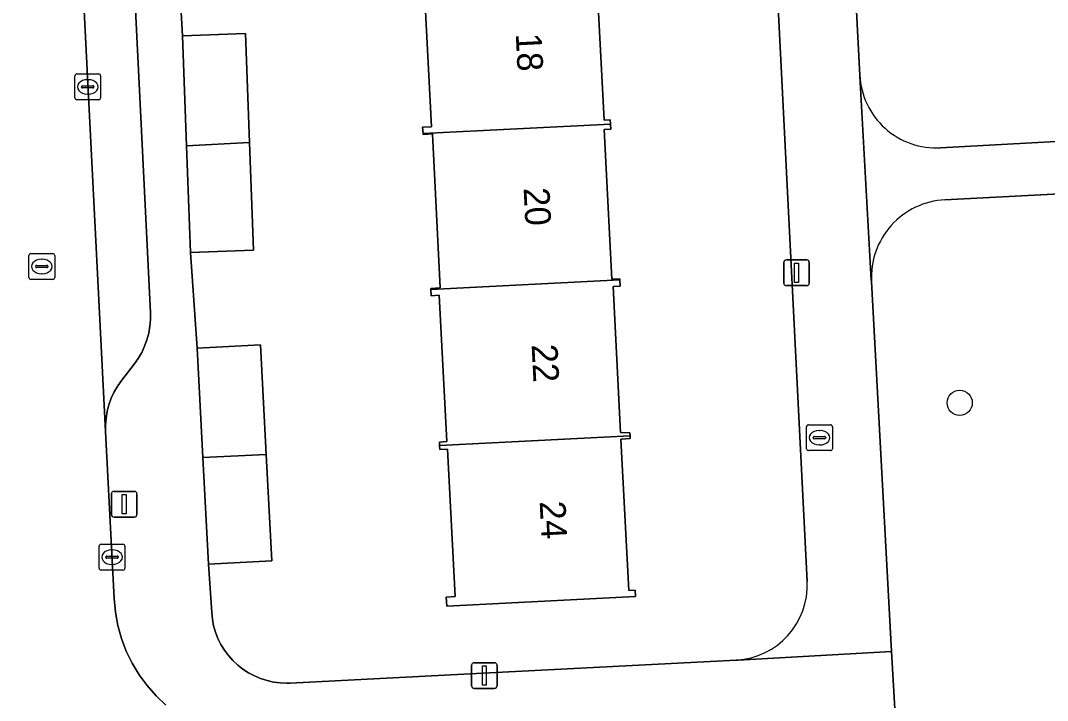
# Model space of a CAD drawing. Extents: x 161084 to 161928, y 385354 to 386522.
# Drawn here: x 161527.89 to 161567.76, y 385662.33 to 385688.73 of the extents above; entities that cross this region are included whole.
import ezdxf

# ---------------------------------------------------------------- set-up
doc = ezdxf.new("R2010")
doc.units = 0
for name, color, linetype in [('IMGEO_Boom', 7, 'Continuous'), ('IMGEO_Erf', 7, 'Continuous'), ('IMGEO_Groenvoorziening', 7, 'Continuous'), ('IMGEO_Kolk', 7, 'Continuous'), ('IMGEO_Lichtmast', 7, 'Continuous'), ('IMGEO_Pand', 7, 'Continuous'), ('IMGEO_Pand_nummerreeks', 7, 'Continuous'), ('IMGEO_Parkeervlak_open', 7, 'Continuous'), ('IMGEO_Rijbaan_lokaal_open', 7, 'Continuous'), ('IMGEO_Rioolput', 7, 'Continuous'), ('IMGEO_Voetpad_open', 7, 'Continuous')]:
    doc.layers.add(name, color=color, linetype=linetype)

msp = doc.modelspace()

# ---------------------------------------------------------------- linework, layer by layer
at = {"layer": 'IMGEO_Boom'}
msp.add_circle((161564.349, 385673.885), 0.489, dxfattribs=at)
at = {"layer": 'IMGEO_Erf'}
for points in [[(161558.433, 385666.948), (161555.128, 385732.29), (161554.429, 385743.445)], [(161557.526, 385743.229), (161560.471, 385686.601)], [(161533.968, 385691.799), (161534.168, 385688.131), (161536.615, 385688.224), (161536.776, 385683.991), (161536.935, 385679.816), (161534.488, 385679.723), (161534.749, 385676.007), (161537.206, 385676.134), (161537.425, 385671.885), (161537.639, 385667.749), (161535.183, 385667.622), (161535.306, 385665.741), (161535.333, 385665.483), (161535.382, 385665.228), (161535.454, 385664.979), (161535.548, 385664.737), (161535.663, 385664.504), (161535.799, 385664.283), (161535.954, 385664.074), (161536.127, 385663.881), (161536.316, 385663.703), (161536.521, 385663.543), (161536.739, 385663.402), (161536.968, 385663.282), (161537.208, 385663.182), (161537.455, 385663.104), (161537.709, 385663.048), (161537.966, 385663.015), (161538.226, 385663.005), (161538.349, 385663.009), (161546.088, 385663.408), (161555.676, 385663.903)], [(161550.253, 385690.528), (161550.545, 385684.853), (161550.784, 385684.866), (161550.792, 385684.707), (161550.802, 385684.514), (161550.542, 385684.501), (161550.841, 385678.685), (161551.151, 385678.702), (161551.154, 385678.655), (161551.167, 385678.414), (161550.891, 385678.4), (161551.182, 385672.737), (161551.546, 385672.722), (161551.552, 385672.605), (161551.558, 385672.498), (161551.199, 385672.479), (161551.501, 385666.605), (161551.752, 385666.618), (161551.765, 385666.369), (161544.431, 385665.992), (161544.413, 385666.344), (161544.76, 385666.362), (161544.465, 385672.089), (161544.166, 385672.074), (161544.158, 385672.228), (161544.151, 385672.365), (161544.436, 385672.38), (161544.144, 385678.059), (161543.827, 385678.042), (161543.814, 385678.281), (161543.812, 385678.326), (161544.183, 385678.346), (161543.876, 385684.328)], [(161543.876, 385684.328), (161543.513, 385684.308), (161543.512, 385684.335), (161543.498, 385684.589), (161543.841, 385684.606), (161543.546, 385690.342)], [(161563.603, 385683.786), (161577.326, 385684.534)]]:
    msp.add_lwpolyline(points, dxfattribs=at)
for centre, radius, start, end in [((161563.442, 385686.756), 2.975, 182.9913, 273.1112), ((161555.518, 385666.816), 2.918, 273.0998, 2.5837)]:
    msp.add_arc(centre, radius, start, end, dxfattribs=at)
at = {"layer": 'IMGEO_Groenvoorziening'}
for points in [[(161574.152, 385666.247), (161574.03, 385667.491), (161578.14, 385667.677), (161577.425, 385682.484), (161563.779, 385681.769)], [(161560.923, 385678.595), (161561.708, 385664.233), (161561.842, 385661.79), (161562.745, 385645.284)]]:
    msp.add_lwpolyline(points, dxfattribs=at)
msp.add_arc((161563.936, 385678.756), 3.017, 92.9815, 183.0561, dxfattribs=at)
at = {"layer": 'IMGEO_Kolk'}
for p, q in [((161529.993, 385685.725), (161529.993, 385686.577)), ((161530.068, 385686.651), (161530.92, 385686.651)), ((161530.481, 385686.431), (161530.506, 385686.431)), ((161530.994, 385686.577), (161530.994, 385685.725)), ((161530.252, 385686.145), (161530.252, 385686.157)), ((161530.69, 385686.108), (161530.292, 385686.108)), ((161530.295, 385686.194), (161530.693, 385686.194)), ((161530.736, 385686.157), (161530.736, 385686.145)), ((161530.92, 385685.651), (161530.068, 385685.651)), ((161530.504, 385685.871), (161530.479, 385685.871)), ((161558.404, 385672.106), (161558.404, 385672.958)), ((161558.479, 385673.032), (161559.331, 385673.032)), ((161558.892, 385672.812), (161558.917, 385672.812)), ((161559.405, 385672.958), (161559.405, 385672.106)), ((161558.663, 385672.526), (161558.663, 385672.538)), ((161559.101, 385672.489), (161558.703, 385672.489)), ((161558.706, 385672.575), (161559.104, 385672.575)), ((161559.147, 385672.538), (161559.147, 385672.526)), ((161559.331, 385672.032), (161558.479, 385672.032)), ((161558.915, 385672.252), (161558.89, 385672.252)), ((161530.936, 385667.47), (161530.936, 385668.322)), ((161531.011, 385668.396), (161531.863, 385668.396)), ((161531.424, 385668.176), (161531.449, 385668.176)), ((161531.937, 385668.322), (161531.937, 385667.47)), ((161531.195, 385667.89), (161531.195, 385667.902)), ((161531.633, 385667.853), (161531.235, 385667.853)), ((161531.238, 385667.939), (161531.636, 385667.939)), ((161531.679, 385667.902), (161531.679, 385667.89)), ((161531.863, 385667.396), (161531.011, 385667.396)), ((161531.447, 385667.616), (161531.422, 385667.616))]:
    msp.add_line(p, q, dxfattribs=at)
for points in [[(161529.993, 385685.725), (161529.993, 385686.577)], [(161530.068, 385686.651), (161530.92, 385686.651)], [(161530.994, 385686.577), (161530.994, 385685.725)], [(161530.92, 385685.651), (161530.068, 385685.651)], [(161558.404, 385672.106), (161558.404, 385672.958)], [(161558.479, 385673.032), (161559.331, 385673.032)], [(161559.405, 385672.958), (161559.405, 385672.106)], [(161559.331, 385672.032), (161558.479, 385672.032)], [(161530.936, 385667.47), (161530.936, 385668.322)], [(161531.011, 385668.396), (161531.863, 385668.396)], [(161531.937, 385668.322), (161531.937, 385667.47)], [(161531.863, 385667.396), (161531.011, 385667.396)]]:
    msp.add_lwpolyline(points, dxfattribs=at)
for centre, radius, start, end in [((161530.07, 385686.575), 0.0765, 91.552, 178.448), ((161530.07, 385686.575), 0.0765, 91.552, 178.448), ((161530.918, 385686.575), 0.0765, 1.552, 88.448), ((161530.918, 385686.575), 0.0765, 1.552, 88.448), ((161530.292, 385686.154), 0.0403, 85.8775, 175.7526), ((161530.289, 385686.144), 0.0366, 178.938, 274.7102), ((161530.693, 385686.151), 0.043, 264.8664, 352.4533), ((161530.697, 385686.156), 0.0386, 1.7309, 96.639), ((161530.07, 385685.727), 0.0765, 181.552, 268.448), ((161530.07, 385685.727), 0.0765, 181.552, 268.448), ((161530.918, 385685.727), 0.0765, 271.552, 358.448), ((161530.918, 385685.727), 0.0765, 271.552, 358.448), ((161558.481, 385672.956), 0.0765, 91.552, 178.448), ((161558.481, 385672.956), 0.0765, 91.552, 178.448), ((161559.329, 385672.956), 0.0765, 1.552, 88.448), ((161559.329, 385672.956), 0.0765, 1.552, 88.448), ((161558.703, 385672.535), 0.0403, 85.8775, 175.7526), ((161558.7, 385672.525), 0.0366, 178.938, 274.7102), ((161559.104, 385672.532), 0.043, 264.8664, 352.4533), ((161559.108, 385672.537), 0.0386, 1.7309, 96.639), ((161558.481, 385672.108), 0.0765, 181.552, 268.448), ((161558.481, 385672.108), 0.0765, 181.552, 268.448), ((161559.329, 385672.108), 0.0765, 271.552, 358.448), ((161559.329, 385672.108), 0.0765, 271.552, 358.448), ((161531.013, 385668.32), 0.0765, 91.552, 178.448), ((161531.013, 385668.32), 0.0765, 91.552, 178.448), ((161531.861, 385668.32), 0.0765, 1.552, 88.448), ((161531.861, 385668.32), 0.0765, 1.552, 88.448), ((161531.235, 385667.899), 0.0403, 85.8775, 175.7526), ((161531.232, 385667.889), 0.0366, 178.938, 274.7102), ((161531.636, 385667.896), 0.043, 264.8664, 352.4533), ((161531.64, 385667.901), 0.0386, 1.7309, 96.639), ((161531.013, 385667.472), 0.0765, 181.552, 268.448), ((161531.013, 385667.472), 0.0765, 181.552, 268.448), ((161531.861, 385667.472), 0.0765, 271.552, 358.448), ((161531.861, 385667.472), 0.0765, 271.552, 358.448)]:
    msp.add_arc(centre, radius, start, end, dxfattribs=at)
for centre, major_axis, ratio, start_param, end_param in [((161530.48, 385686.151), (-0.387, 0.002), 0.722429, 4.712389, 7.853982), ((161530.505, 385686.151), (-0.39, 0.002), 0.717154, 1.570796, 4.712389), ((161558.891, 385672.532), (-0.387, 0.002), 0.722429, 4.712389, 7.853982), ((161558.916, 385672.532), (-0.39, 0.002), 0.717154, 1.570796, 4.712389), ((161531.423, 385667.896), (-0.387, 0.002), 0.722429, 4.712389, 7.853982), ((161531.448, 385667.896), (-0.39, 0.002), 0.717154, 1.570796, 4.712389)]:
    msp.add_ellipse(centre, major_axis=major_axis, ratio=ratio, start_param=start_param, end_param=end_param, dxfattribs=at)
at = {"layer": 'IMGEO_Lichtmast'}
for p, q in [((161557.519, 385678.537), (161557.519, 385679.337)), ((161557.519, 385679.337), (161557.519, 385678.537)), ((161557.619, 385679.437), (161558.409, 385679.437)), ((161558.409, 385679.437), (161557.619, 385679.437)), ((161558.509, 385679.337), (161558.509, 385678.537)), ((161558.509, 385678.537), (161558.509, 385679.337)), ((161558.409, 385678.437), (161557.619, 385678.437)), ((161557.619, 385678.437), (161558.409, 385678.437)), ((161531.514, 385670.45), (161532.304, 385670.45)), ((161532.304, 385670.45), (161531.514, 385670.45)), ((161531.414, 385669.55), (161531.414, 385670.35)), ((161531.414, 385670.35), (161531.414, 385669.55)), ((161532.404, 385670.35), (161532.404, 385669.55)), ((161532.404, 385669.55), (161532.404, 385670.35)), ((161532.304, 385669.45), (161531.514, 385669.45)), ((161531.514, 385669.45), (161532.304, 385669.45)), ((161545.398, 385662.899), (161545.398, 385663.699)), ((161545.398, 385663.699), (161545.398, 385662.899)), ((161545.498, 385663.799), (161546.288, 385663.799)), ((161546.288, 385663.799), (161545.498, 385663.799)), ((161546.388, 385663.699), (161546.388, 385662.899)), ((161546.388, 385662.899), (161546.388, 385663.699)), ((161546.288, 385662.799), (161545.498, 385662.799)), ((161545.498, 385662.799), (161546.288, 385662.799))]:
    msp.add_line(p, q, dxfattribs=at)
for points in [[(161557.939, 385679.312), (161558.089, 385679.312), (161558.089, 385678.562), (161557.939, 385678.562), (161557.939, 385679.312)], [(161531.834, 385670.325), (161531.984, 385670.325), (161531.984, 385669.575), (161531.834, 385669.575), (161531.834, 385670.325)], [(161545.818, 385663.674), (161545.968, 385663.674), (161545.968, 385662.924), (161545.818, 385662.924), (161545.818, 385663.674)]]:
    msp.add_lwpolyline(points, dxfattribs=at)
for centre, start, end in [((161557.619, 385679.337), 90, 180), ((161557.619, 385679.337), 90, 180), ((161558.409, 385679.337), 0, 90), ((161558.409, 385679.337), 360, 90), ((161557.619, 385678.537), 180, 270), ((161557.619, 385678.537), 180, 270), ((161558.409, 385678.537), 270, 0), ((161558.409, 385678.537), 270, 0), ((161531.514, 385670.35), 90, 180), ((161531.514, 385670.35), 90, 180), ((161532.304, 385670.35), 0, 90), ((161532.304, 385670.35), 360, 90), ((161531.514, 385669.55), 180, 270), ((161531.514, 385669.55), 180, 270), ((161532.304, 385669.55), 270, 0), ((161532.304, 385669.55), 270, 0), ((161545.498, 385663.699), 90, 180), ((161545.498, 385663.699), 90, 180), ((161546.288, 385663.699), 0, 90), ((161546.288, 385663.699), 360, 90), ((161545.498, 385662.899), 180, 270), ((161545.498, 385662.899), 180, 270), ((161546.288, 385662.899), 270, 0), ((161546.288, 385662.899), 270, 0)]:
    msp.add_arc(centre, 0.1, start, end, dxfattribs=at)
at = {"layer": 'IMGEO_Pand'}
for points in [[(161550.253, 385690.528), (161550.629, 385690.548), (161550.617, 385690.769), (161543.128, 385690.387), (161543.131, 385690.321), (161543.546, 385690.342), (161543.841, 385684.606), (161543.498, 385684.589), (161543.512, 385684.335), (161550.792, 385684.707), (161550.784, 385684.866), (161550.545, 385684.853)], [(161534.33, 385683.866), (161536.776, 385683.991), (161536.615, 385688.224), (161534.168, 385688.131)], [(161550.542, 385684.501), (161550.802, 385684.514), (161550.792, 385684.707), (161543.512, 385684.335), (161543.513, 385684.308), (161543.876, 385684.328), (161544.183, 385678.346), (161543.812, 385678.326), (161543.814, 385678.281), (161551.154, 385678.655), (161551.151, 385678.702), (161550.841, 385678.685)], [(161534.488, 385679.723), (161536.935, 385679.816), (161536.776, 385683.991), (161534.33, 385683.866)], [(161551.552, 385672.605), (161551.546, 385672.722), (161551.182, 385672.737), (161550.891, 385678.4), (161551.167, 385678.414), (161551.154, 385678.655), (161543.814, 385678.281), (161543.827, 385678.042), (161544.144, 385678.059), (161544.436, 385672.38), (161544.151, 385672.365), (161544.158, 385672.228)], [(161534.969, 385671.759), (161537.425, 385671.885), (161537.206, 385676.134), (161534.749, 385676.007)], [(161544.158, 385672.228), (161544.166, 385672.074), (161544.465, 385672.089), (161544.76, 385666.362), (161544.413, 385666.344), (161544.431, 385665.992), (161551.765, 385666.369), (161551.752, 385666.618), (161551.501, 385666.605), (161551.199, 385672.479), (161551.558, 385672.498), (161551.552, 385672.605)], [(161535.183, 385667.622), (161537.639, 385667.749), (161537.425, 385671.885), (161534.969, 385671.759)]]:
    msp.add_lwpolyline(points, close=True, dxfattribs=at)
at = {"layer": 'IMGEO_Parkeervlak_open'}
msp.add_lwpolyline([(161527.885, 385737.854), (161531.187, 385672.772), (161531.185, 385673.019), (161531.206, 385673.287), (161531.25, 385673.553), (161531.319, 385673.813), (161531.41, 385674.066), (161531.523, 385674.31), (161531.658, 385674.543), (161531.813, 385674.763), (161532.302, 385675.393), (161532.456, 385675.611), (161532.591, 385675.842), (161532.704, 385676.085), (161532.795, 385676.336), (161532.863, 385676.595), (161532.908, 385676.858), (161532.929, 385677.125), (161532.927, 385677.38), (161530.106, 385734.425)], dxfattribs=at)
at = {"layer": 'IMGEO_Rijbaan_lokaal_open'}
msp.add_lwpolyline([(161533.526, 385662.151), (161533.146, 385662.513), (161532.799, 385662.907), (161532.49, 385663.33), (161532.219, 385663.78), (161531.99, 385664.252), (161531.803, 385664.742), (161531.662, 385665.247), (161531.566, 385665.763), (161531.516, 385666.285), (161531.187, 385672.772), (161527.885, 385737.854)], dxfattribs=at)
at = {"layer": 'IMGEO_Rioolput'}
for p, q in [((161528.211, 385678.752), (161528.211, 385679.604)), ((161528.286, 385679.678), (161529.138, 385679.678)), ((161529.212, 385679.604), (161529.212, 385678.752)), ((161528.47, 385679.172), (161528.47, 385679.184)), ((161528.513, 385679.221), (161528.911, 385679.221)), ((161528.699, 385679.458), (161528.724, 385679.458)), ((161528.954, 385679.184), (161528.954, 385679.172)), ((161528.908, 385679.135), (161528.51, 385679.135)), ((161528.722, 385678.898), (161528.697, 385678.898)), ((161529.138, 385678.678), (161528.286, 385678.678))]:
    msp.add_line(p, q, dxfattribs=at)
for points in [[(161528.211, 385678.752), (161528.211, 385679.604)], [(161528.286, 385679.678), (161529.138, 385679.678)], [(161529.212, 385679.604), (161529.212, 385678.752)], [(161529.138, 385678.678), (161528.286, 385678.678)]]:
    msp.add_lwpolyline(points, dxfattribs=at)
for centre, radius, start, end in [((161528.288, 385679.602), 0.0765, 91.552, 178.448), ((161528.288, 385679.602), 0.0765, 91.552, 178.448), ((161529.136, 385679.602), 0.0765, 1.552, 88.448), ((161529.136, 385679.602), 0.0765, 1.552, 88.448), ((161528.51, 385679.181), 0.0403, 85.8775, 175.7526), ((161528.915, 385679.183), 0.0386, 1.7309, 96.639), ((161528.507, 385679.171), 0.0366, 178.938, 274.7102), ((161528.911, 385679.178), 0.043, 264.8664, 352.4533), ((161528.288, 385678.754), 0.0765, 181.552, 268.448), ((161528.288, 385678.754), 0.0765, 181.552, 268.448), ((161529.136, 385678.754), 0.0765, 271.552, 358.448), ((161529.136, 385678.754), 0.0765, 271.552, 358.448)]:
    msp.add_arc(centre, radius, start, end, dxfattribs=at)
for centre, major_axis, ratio, start_param, end_param in [((161528.698, 385679.178), (-0.387, 0.002), 0.722429, 4.712389, 7.853982), ((161528.723, 385679.178), (-0.39, 0.002), 0.717154, 1.570796, 4.712389)]:
    msp.add_ellipse(centre, major_axis=major_axis, ratio=ratio, start_param=start_param, end_param=end_param, dxfattribs=at)
at = {"layer": 'IMGEO_Voetpad_open'}
for points in [[(161554.429, 385743.445), (161555.128, 385732.29), (161558.433, 385666.948)], [(161555.676, 385663.903), (161555.743, 385663.899), (161561.708, 385664.233), (161560.923, 385678.595), (161560.914, 385678.645), (161560.469, 385686.561), (161560.471, 385686.601), (161557.526, 385743.229)], [(161530.106, 385734.425), (161532.927, 385677.38), (161532.929, 385677.125), (161532.908, 385676.858), (161532.863, 385676.595), (161532.795, 385676.336), (161532.704, 385676.085), (161532.591, 385675.842), (161532.456, 385675.611), (161532.302, 385675.393), (161531.813, 385674.763), (161531.658, 385674.543), (161531.523, 385674.31), (161531.41, 385674.066), (161531.319, 385673.813), (161531.25, 385673.553), (161531.206, 385673.287), (161531.185, 385673.019), (161531.187, 385672.772), (161531.516, 385666.285), (161531.566, 385665.763), (161531.662, 385665.247), (161531.803, 385664.742), (161531.99, 385664.252), (161532.219, 385663.78), (161532.49, 385663.33), (161532.799, 385662.907), (161533.146, 385662.513), (161533.526, 385662.151)], [(161561.842, 385661.79), (161561.708, 385664.233), (161555.743, 385663.899), (161555.676, 385663.903), (161546.088, 385663.408), (161538.349, 385663.009), (161538.226, 385663.005), (161537.966, 385663.015), (161537.709, 385663.048), (161537.455, 385663.104), (161537.208, 385663.182), (161536.968, 385663.282), (161536.739, 385663.402), (161536.521, 385663.543), (161536.316, 385663.703), (161536.127, 385663.881), (161535.954, 385664.074), (161535.799, 385664.283), (161535.663, 385664.504), (161535.548, 385664.737), (161535.454, 385664.979), (161535.382, 385665.228), (161535.333, 385665.483), (161535.306, 385665.741), (161535.183, 385667.622), (161534.969, 385671.759), (161534.749, 385676.007), (161534.488, 385679.723), (161534.33, 385683.866), (161534.168, 385688.131), (161533.968, 385691.799)], [(161560.471, 385686.601), (161560.469, 385686.561), (161560.914, 385678.645), (161560.923, 385678.595)], [(161577.326, 385684.534), (161563.603, 385683.786)], [(161563.779, 385681.769), (161577.425, 385682.484)]]:
    msp.add_lwpolyline(points, dxfattribs=at)
for centre, radius, start, end in [((161563.442, 385686.756), 2.975, 182.9913, 273.1112), ((161563.936, 385678.756), 3.017, 92.9815, 183.0561), ((161555.518, 385666.816), 2.918, 273.0998, 2.5837)]:
    msp.add_arc(centre, radius, start, end, dxfattribs=at)

# ---------------------------------------------------------------- texts
at = {"layer": 'IMGEO_Pand_nummerreeks'}
for s, rotation, p in [('18', 272.9276, (161547.111, 385688.215)), ('20', 272.9276, (161547.417, 385682.221)), ('22', 272.93, (161547.728, 385676.143)), ('24', 272.93, (161548.04, 385670.056))]:
    msp.add_text(s, height=1, rotation=rotation, dxfattribs=at).set_placement(p)

doc.saveas('drawing.dxf')
